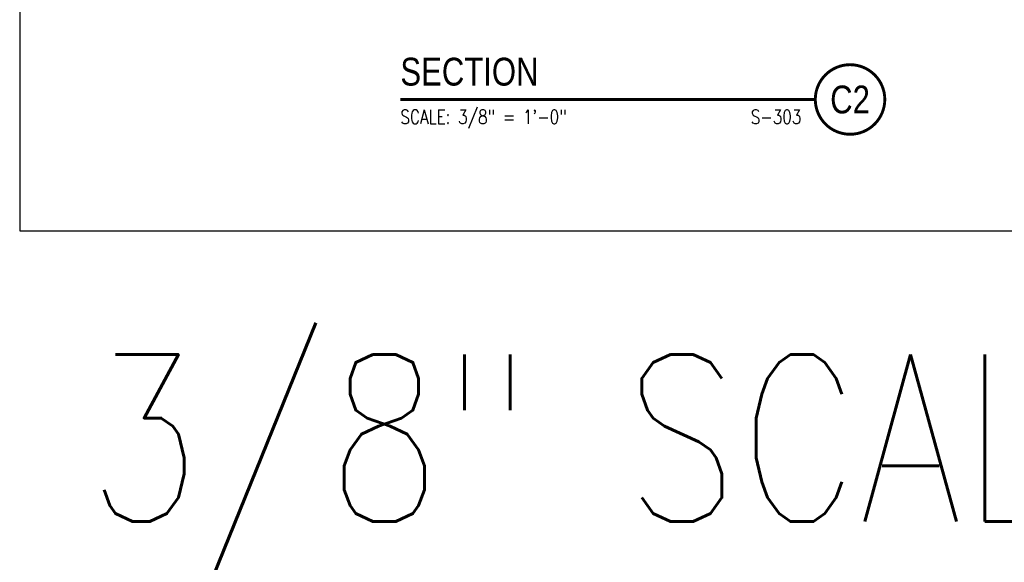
# Model space of a CAD drawing. Header units: inches. Extents: x -9715 to 32893, y -15613 to -1138.
# Tile 277 of 380: x 10115 to 10398, y -9260 to -9104. Entities that reach past the tile are written whole.
import ezdxf
from ezdxf.enums import TextEntityAlignment as Align

# ---------------------------------------------------------------- set-up
doc = ezdxf.new("R2010")
doc.units = ezdxf.units.IN
doc.header["$MEASUREMENT"] = 0
doc.layers.get('0').update_dxf_attribs({"color": 252})
doc.layers.get('DEFPOINTS').update_dxf_attribs({"color": 11})
doc.layers.add('S-ANNO-SYMB', color=2, linetype='Continuous')
doc.styles.add('FT', font='ROMANS.shx', dxfattribs={"width": 0.8, "height": 0.125})
doc.styles.get("Standard").update_dxf_attribs({"font": 'romans.shx', "width": 0.8})
doc.styles.add('TT', font='swiss.ttf', dxfattribs={"width": 0.8, "height": 0.25})

# ---------------------------------------------------------------- blocks, each defined once
blk = doc.blocks.new('SECTION_INFO')
at = {"style": 'TT', "width": 0.8}
blk.add_attdef('SECTION_TITLE', text='', height=0.25, dxfattribs=at).set_placement((0, 0.375), align=Align.TOP_LEFT)
at = {"style": 'FT', "width": 0.8}
blk.add_attdef('SCALE', (0, -0.21875), '', height=0.125, dxfattribs=at)
blk = doc.blocks.new('T-BULB_R')
at = {"const_width": 0.02604}
for points in [[(0.625, 0, 1), (0, 0, 1)], [(0.625, 0, -1), (0, 0, -1)]]:
    blk.add_lwpolyline(points, format="xyb", dxfattribs=at)
at = {"style": 'TT', "width": 0.8}
blk.add_attdef('SECTION_#', text='', height=0.25, dxfattribs=at).set_placement((0.3125, 0), align=Align.MIDDLE)
at = {"style": 'FT', "width": 0.8}
blk.add_attdef('SHEET_FROM', text='', height=0.125, dxfattribs=at).set_placement((-0.125, -0.21875), align=Align.RIGHT)

msp = doc.modelspace()

# ---------------------------------------------------------------- linework, layer by layer
at = {"layer": 'DEFPOINTS'}
msp.add_lwpolyline([(10114.93534, -9164.20578), (11074.93534, -9164.20578), (11074.93534, -8508.86178), (10114.93534, -8508.86178)], close=True, dxfattribs=at)
at = {"layer": 'S-ANNO-SYMB', "const_width": 0.896}
msp.add_lwpolyline([(10224.45411, -9126.47579), (10343.82106, -9126.47579)], dxfattribs=at)

# ---------------------------------------------------------------- block references
at = {"layer": 'S-ANNO-SYMB', "xscale": 32.00000142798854, "yscale": 32.00000142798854, "zscale": 32.00000142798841}
for name, p, values in [('SECTION_INFO', (10224.45411, -9126.47579), {'SECTION_TITLE': 'SECTION', 'SCALE': 'SCALE: 3/8" = 1\'-0"'}), ('T-BULB_R', (10343.82106, -9126.47579), {'SECTION_#': 'C2', 'SHEET_FROM': 'S-303'})]:
    msp.add_blockref(name, p, dxfattribs=at).add_auto_attribs(values)

# ---------------------------------------------------------------- texts
at = {"insert": (10134.26234, -9199.78636), "char_height": 48, "width": 528, "attachment_point": 1}
msp.add_mtext('3/8" SCALE', dxfattribs=at)

doc.saveas('drawing.dxf')
